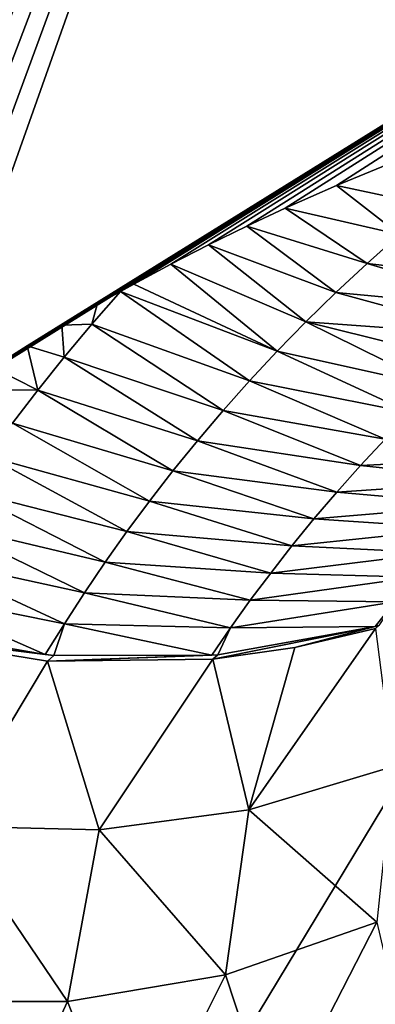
# Model space of a CAD drawing. Header units: millimetres. Extents: x -43.6 to 43.6, y -43.6 to 43.6.
# Tile 622 of 637: x 14 to 14.6, y 29.7 to 31.3. Entities that reach past the tile are written whole.
import ezdxf

# ---------------------------------------------------------------- set-up
doc = ezdxf.new("R2010")
doc.units = ezdxf.units.MM
doc.header["$LTSCALE"] = 52.148148
for name, color, linetype in [('150', 7, 'CONTINUOUS'), ('153', 7, 'CONTINUOUS'), ('411', 7, 'CONTINUOUS'), ('412', 7, 'CONTINUOUS'), ('414', 7, 'CONTINUOUS')]:
    doc.layers.add(name, color=color, linetype=linetype)

msp = doc.modelspace()

# ---------------------------------------------------------------- linework, layer by layer
at = {"layer": '150', "linetype": 'Continuous'}
for points in [[(14.9313, 33.7007, 23.9303), (12.5065, 30.8714, 10.7739), (12.7428, 34.5875, 23.9303), (14.9313, 33.7007, 23.9303)], [(13.5338, 30.4351, 10.774), (12.5065, 30.8714, 10.7739), (14.9313, 33.7007, 23.9303), (13.5338, 30.4351, 10.774)], [(13.5904, 30.4824, 11.0193), (13.5338, 30.4351, 10.774), (14.9313, 33.7007, 23.9303), (13.5904, 30.4824, 11.0193)], [(13.6463, 30.5276, 11.2565), (13.5904, 30.4824, 11.0193), (14.9313, 33.7007, 23.9303), (13.6463, 30.5276, 11.2565)], [(13.7014, 30.5705, 11.4852), (13.6463, 30.5276, 11.2565), (14.9313, 33.7007, 23.9303), (13.7014, 30.5705, 11.4852)], [(13.7554, 30.6111, 11.7044), (13.7014, 30.5705, 11.4852), (14.9313, 33.7007, 23.9303), (13.7554, 30.6111, 11.7044)], [(13.8091, 30.6499, 11.917), (13.7554, 30.6111, 11.7044), (14.9313, 33.7007, 23.9303), (13.8091, 30.6499, 11.917)], [(13.8628, 30.6875, 12.1255), (13.8091, 30.6499, 11.917), (14.9313, 33.7007, 23.9303), (13.8628, 30.6875, 12.1255)], [(17.0586, 32.6753, 23.9303), (13.8628, 30.6875, 12.1255), (14.9313, 33.7007, 23.9303), (17.0586, 32.6753, 23.9303)], [(13.9162, 30.7235, 12.3287), (13.8628, 30.6875, 12.1255), (17.0586, 32.6753, 23.9303), (13.9162, 30.7235, 12.3287)], [(13.9704, 30.7587, 12.5303), (13.9162, 30.7235, 12.3287), (17.0586, 32.6753, 23.9303), (13.9704, 30.7587, 12.5303)], [(14.0257, 30.7934, 12.7321), (13.9704, 30.7587, 12.5303), (17.0586, 32.6753, 23.9303), (14.0257, 30.7934, 12.7321)], [(14.082, 30.8274, 12.9332), (14.0257, 30.7934, 12.7321), (17.0586, 32.6753, 23.9303), (14.082, 30.8274, 12.9332)], [(14.1396, 30.8608, 13.1347), (14.082, 30.8274, 12.9332), (17.0586, 32.6753, 23.9303), (14.1396, 30.8608, 13.1347)], [(14.1773, 30.882, 13.2642), (14.1396, 30.8608, 13.1347), (17.0586, 32.6753, 23.9303), (14.1773, 30.882, 13.2642)], [(14.1988, 30.8938, 13.3372), (14.1773, 30.882, 13.2642), (17.0586, 32.6753, 23.9303), (14.1988, 30.8938, 13.3372)], [(14.2591, 30.9261, 13.5392), (14.1988, 30.8938, 13.3372), (17.0586, 32.6753, 23.9303), (14.2591, 30.9261, 13.5392)], [(14.3203, 30.9573, 13.7393), (14.2591, 30.9261, 13.5392), (17.0586, 32.6753, 23.9303), (14.3203, 30.9573, 13.7393)], [(14.3824, 30.9878, 13.9384), (14.3203, 30.9573, 13.7393), (17.0586, 32.6753, 23.9303), (14.3824, 30.9878, 13.9384)], [(14.4448, 31.017, 14.1338), (14.3824, 30.9878, 13.9384), (17.0586, 32.6753, 23.9303), (14.4448, 31.017, 14.1338)], [(14.5278, 31.0537, 14.3871), (14.4448, 31.017, 14.1338), (17.0586, 32.6753, 23.9303), (14.5278, 31.0537, 14.3871)], [(14.6104, 31.0879, 14.6321), (14.5278, 31.0537, 14.3871), (17.0586, 32.6753, 23.9303), (14.6104, 31.0879, 14.6321)]]:
    msp.add_3dface(points, dxfattribs=at)
at = {"layer": '153', "color": 2, "linetype": 'Continuous'}
for points in [[(15.6384, 31.7586, 25.9303), (13.5285, 32.7132, 25.9303), (12.3332, 26.2906, 2.3697), (15.6384, 31.7586, 25.9303)], [(13.285, 25.8226, 2.3697), (15.6384, 31.7586, 25.9303), (12.3332, 26.2906, 2.3697), (13.285, 25.8226, 2.3697)], [(14.2193, 25.3202, 2.3697), (15.6384, 31.7586, 25.9303), (13.285, 25.8226, 2.3697), (14.2193, 25.3202, 2.3697)], [(17.6817, 30.668, 25.9303), (15.6384, 31.7586, 25.9303), (14.2193, 25.3202, 2.3697), (17.6817, 30.668, 25.9303)], [(15.1345, 24.7841, 2.3697), (17.6817, 30.668, 25.9303), (14.2193, 25.3202, 2.3697), (15.1345, 24.7841, 2.3697)]]:
    msp.add_3dface(points, dxfattribs=at)
at = {"layer": '411', "linetype": 'Continuous'}
for points in [[(14.6198, 30.1115, 2.1818), (14.3854, 30.0411, 2.187), (14.591, 30.3351, 10.5754), (14.6198, 30.1115, 2.1818)], [(14.591, 30.3351, 10.5754), (14.3854, 30.0411, 2.187), (14.4602, 30.3046, 10.5895), (14.591, 30.3351, 10.5754)], [(14.0589, 30.2824, 10.6265), (13.8983, 30.0145, 2.1939), (13.7941, 30.3254, 10.646), (14.0589, 30.2824, 10.6265)], [(14.4602, 30.3046, 10.5895), (14.3854, 30.0411, 2.187), (14.3272, 30.2856, 10.6027), (14.4602, 30.3046, 10.5895)], [(14.1429, 30.0085, 2.191), (13.8983, 30.0145, 2.1939), (14.0589, 30.2824, 10.6265), (14.1429, 30.0085, 2.191)], [(14.3272, 30.2856, 10.6027), (14.1429, 30.0085, 2.191), (14.0589, 30.2824, 10.6265), (14.3272, 30.2856, 10.6027)], [(14.3854, 30.0411, 2.187), (14.1429, 30.0085, 2.191), (14.3272, 30.2856, 10.6027), (14.3854, 30.0411, 2.187)], [(14.6198, 30.1115, 2.1818), (14.5933, 29.859, -6.2994), (14.3854, 30.0411, 2.187), (14.6198, 30.1115, 2.1818)], [(14.3854, 30.0411, 2.187), (14.3479, 29.7735, -6.294), (14.1429, 30.0085, 2.191), (14.3854, 30.0411, 2.187)], [(14.5933, 29.859, -6.2994), (14.3479, 29.7735, -6.294), (14.3854, 30.0411, 2.187), (14.5933, 29.859, -6.2994)], [(14.0916, 29.7301, -6.2899), (13.8317, 29.7302, -6.2872), (13.8983, 30.0145, 2.1939), (14.0916, 29.7301, -6.2899)], [(14.1429, 30.0085, 2.191), (14.0916, 29.7301, -6.2899), (13.8983, 30.0145, 2.1939), (14.1429, 30.0085, 2.191)], [(14.3479, 29.7735, -6.294), (14.0916, 29.7301, -6.2899), (14.1429, 30.0085, 2.191), (14.3479, 29.7735, -6.294)], [(14.5933, 29.859, -6.2994), (14.4266, 29.5339, -14.7574), (14.3479, 29.7735, -6.294), (14.5933, 29.859, -6.2994)], [(14.6453, 29.6357, -14.7565), (14.4266, 29.5339, -14.7574), (14.5933, 29.859, -6.2994), (14.6453, 29.6357, -14.7565)], [(14.3479, 29.7735, -6.294), (14.1949, 29.4672, -14.7581), (14.0916, 29.7301, -6.2899), (14.3479, 29.7735, -6.294)], [(14.4266, 29.5339, -14.7574), (14.1949, 29.4672, -14.7581), (14.3479, 29.7735, -6.294), (14.4266, 29.5339, -14.7574)], [(14.0916, 29.7301, -6.2899), (13.9556, 29.4372, -14.7585), (13.8317, 29.7302, -6.2872), (14.0916, 29.7301, -6.2899)], [(14.1949, 29.4672, -14.7581), (13.9556, 29.4372, -14.7585), (14.0916, 29.7301, -6.2899), (14.1949, 29.4672, -14.7581)]]:
    msp.add_3dface(points, dxfattribs=at)
at = {"layer": '412', "linetype": 'Continuous'}
for points in [[(14.5278, 31.0537, 14.3871), (14.6104, 31.0879, 14.6321), (14.685, 31.0203, 14.5033), (14.5278, 31.0537, 14.3871)], [(14.4448, 31.017, 14.1338), (14.5278, 31.0537, 14.3871), (14.6301, 30.9741, 14.2507), (14.4448, 31.017, 14.1338)], [(14.6301, 30.9741, 14.2507), (14.5278, 31.0537, 14.3871), (14.685, 31.0203, 14.5033), (14.6301, 30.9741, 14.2507)], [(14.3824, 30.9878, 13.9384), (14.4448, 31.017, 14.1338), (14.5774, 30.9274, 13.9981), (14.3824, 30.9878, 13.9384)], [(14.5774, 30.9274, 13.9981), (14.4448, 31.017, 14.1338), (14.6301, 30.9741, 14.2507), (14.5774, 30.9274, 13.9981)], [(14.3203, 30.9573, 13.7393), (14.3824, 30.9878, 13.9384), (14.5268, 30.8803, 13.7454), (14.3203, 30.9573, 13.7393)], [(14.5268, 30.8803, 13.7454), (14.3824, 30.9878, 13.9384), (14.5774, 30.9274, 13.9981), (14.5268, 30.8803, 13.7454)], [(14.5774, 30.9274, 13.9981), (14.6301, 30.9741, 14.2507), (14.8811, 30.8922, 14.171), (14.5774, 30.9274, 13.9981)], [(14.2591, 30.9261, 13.5392), (14.3203, 30.9573, 13.7393), (14.4782, 30.8328, 13.4927), (14.2591, 30.9261, 13.5392)], [(14.4782, 30.8328, 13.4927), (14.3203, 30.9573, 13.7393), (14.5268, 30.8803, 13.7454), (14.4782, 30.8328, 13.4927)], [(14.1988, 30.8938, 13.3372), (14.2591, 30.9261, 13.5392), (14.4316, 30.785, 13.24), (14.1988, 30.8938, 13.3372)], [(14.4316, 30.785, 13.24), (14.2591, 30.9261, 13.5392), (14.4782, 30.8328, 13.4927), (14.4316, 30.785, 13.24)], [(14.5268, 30.8803, 13.7454), (14.5774, 30.9274, 13.9981), (14.831, 30.8516, 13.9214), (14.5268, 30.8803, 13.7454)], [(14.831, 30.8516, 13.9214), (14.5774, 30.9274, 13.9981), (14.8811, 30.8922, 14.171), (14.831, 30.8516, 13.9214)], [(14.1773, 30.882, 13.2642), (14.1988, 30.8938, 13.3372), (14.4316, 30.785, 13.24), (14.1773, 30.882, 13.2642)], [(14.1396, 30.8608, 13.1347), (14.1773, 30.882, 13.2642), (14.1307, 30.8289, 13.0124), (14.1396, 30.8608, 13.1347)], [(14.1307, 30.8289, 13.0124), (14.1773, 30.882, 13.2642), (14.3867, 30.7369, 12.9873), (14.1307, 30.8289, 13.0124)], [(14.3867, 30.7369, 12.9873), (14.1773, 30.882, 13.2642), (14.4316, 30.785, 13.24), (14.3867, 30.7369, 12.9873)], [(14.4782, 30.8328, 13.4927), (14.5268, 30.8803, 13.7454), (14.7827, 30.8105, 13.6717), (14.4782, 30.8328, 13.4927)], [(14.7827, 30.8105, 13.6717), (14.5268, 30.8803, 13.7454), (14.831, 30.8516, 13.9214), (14.7827, 30.8105, 13.6717)], [(14.082, 30.8274, 12.9332), (14.1396, 30.8608, 13.1347), (14.1307, 30.8289, 13.0124), (14.082, 30.8274, 12.9332)], [(14.0257, 30.7934, 12.7321), (14.082, 30.8274, 12.9332), (14.086, 30.7755, 12.7607), (14.0257, 30.7934, 12.7321)], [(14.086, 30.7755, 12.7607), (14.082, 30.8274, 12.9332), (14.1307, 30.8289, 13.0124), (14.086, 30.7755, 12.7607)], [(14.086, 30.7755, 12.7607), (14.1307, 30.8289, 13.0124), (14.3437, 30.6885, 12.7345), (14.086, 30.7755, 12.7607)], [(14.3437, 30.6885, 12.7345), (14.1307, 30.8289, 13.0124), (14.3867, 30.7369, 12.9873), (14.3437, 30.6885, 12.7345)], [(14.4316, 30.785, 13.24), (14.4782, 30.8328, 13.4927), (14.6915, 30.7272, 13.172), (14.4316, 30.785, 13.24)], [(14.6915, 30.7272, 13.172), (14.4782, 30.8328, 13.4927), (14.7362, 30.769, 13.4219), (14.6915, 30.7272, 13.172)], [(14.7362, 30.769, 13.4219), (14.4782, 30.8328, 13.4927), (14.7827, 30.8105, 13.6717), (14.7362, 30.769, 13.4219)], [(13.9704, 30.7587, 12.5303), (14.0257, 30.7934, 12.7321), (14.0431, 30.7219, 12.5089), (13.9704, 30.7587, 12.5303)], [(14.0431, 30.7219, 12.5089), (14.0257, 30.7934, 12.7321), (14.086, 30.7755, 12.7607), (14.0431, 30.7219, 12.5089)], [(14.3867, 30.7369, 12.9873), (14.4316, 30.785, 13.24), (14.6484, 30.6849, 12.9221), (14.3867, 30.7369, 12.9873)], [(14.6484, 30.6849, 12.9221), (14.4316, 30.785, 13.24), (14.6915, 30.7272, 13.172), (14.6484, 30.6849, 12.9221)], [(14.0431, 30.7219, 12.5089), (14.086, 30.7755, 12.7607), (14.3023, 30.6398, 12.4818), (14.0431, 30.7219, 12.5089)], [(14.3023, 30.6398, 12.4818), (14.086, 30.7755, 12.7607), (14.3437, 30.6885, 12.7345), (14.3023, 30.6398, 12.4818)], [(13.9162, 30.7235, 12.3287), (13.9704, 30.7587, 12.5303), (14.0431, 30.7219, 12.5089), (13.9162, 30.7235, 12.3287)], [(14.3437, 30.6885, 12.7345), (14.3867, 30.7369, 12.9873), (14.6069, 30.6423, 12.672), (14.3437, 30.6885, 12.7345)], [(14.6069, 30.6423, 12.672), (14.3867, 30.7369, 12.9873), (14.6484, 30.6849, 12.9221), (14.6069, 30.6423, 12.672)], [(14.0019, 30.6681, 12.2572), (13.9162, 30.7235, 12.3287), (14.0431, 30.7219, 12.5089), (14.0019, 30.6681, 12.2572)], [(14.0019, 30.6681, 12.2572), (14.0431, 30.7219, 12.5089), (14.2625, 30.5909, 12.229), (14.0019, 30.6681, 12.2572)], [(14.2625, 30.5909, 12.229), (14.0431, 30.7219, 12.5089), (14.3023, 30.6398, 12.4818), (14.2625, 30.5909, 12.229)], [(14.3023, 30.6398, 12.4818), (14.3437, 30.6885, 12.7345), (14.5669, 30.5995, 12.4219), (14.3023, 30.6398, 12.4818)], [(14.5669, 30.5995, 12.4219), (14.3437, 30.6885, 12.7345), (14.6069, 30.6423, 12.672), (14.5669, 30.5995, 12.4219)], [(13.9624, 30.614, 12.0055), (14.0019, 30.6681, 12.2572), (14.2243, 30.5417, 11.9762), (13.9624, 30.614, 12.0055)], [(14.2243, 30.5417, 11.9762), (14.0019, 30.6681, 12.2572), (14.2625, 30.5909, 12.229), (14.2243, 30.5417, 11.9762)], [(14.2625, 30.5909, 12.229), (14.3023, 30.6398, 12.4818), (14.5284, 30.5563, 12.1717), (14.2625, 30.5909, 12.229)], [(14.5284, 30.5563, 12.1717), (14.3023, 30.6398, 12.4818), (14.5669, 30.5995, 12.4219), (14.5284, 30.5563, 12.1717)], [(14.5669, 30.5995, 12.4219), (14.6069, 30.6423, 12.672), (14.8386, 30.6128, 12.393), (14.5669, 30.5995, 12.4219)], [(13.9245, 30.5598, 11.7539), (13.9624, 30.614, 12.0055), (14.1876, 30.4923, 11.7233), (13.9245, 30.5598, 11.7539)], [(14.1876, 30.4923, 11.7233), (13.9624, 30.614, 12.0055), (14.2243, 30.5417, 11.9762), (14.1876, 30.4923, 11.7233)], [(14.7994, 30.5746, 12.1402), (14.5669, 30.5995, 12.4219), (14.8386, 30.6128, 12.393), (14.7994, 30.5746, 12.1402)], [(14.2243, 30.5417, 11.9762), (14.2625, 30.5909, 12.229), (14.4912, 30.5128, 11.9215), (14.2243, 30.5417, 11.9762)], [(14.4912, 30.5128, 11.9215), (14.2625, 30.5909, 12.229), (14.5284, 30.5563, 12.1717), (14.4912, 30.5128, 11.9215)], [(14.5284, 30.5563, 12.1717), (14.5669, 30.5995, 12.4219), (14.7994, 30.5746, 12.1402), (14.5284, 30.5563, 12.1717)], [(14.7615, 30.536, 11.8873), (14.5284, 30.5563, 12.1717), (14.7994, 30.5746, 12.1402), (14.7615, 30.536, 11.8873)], [(13.8882, 30.5054, 11.5022), (13.9245, 30.5598, 11.7539), (14.1524, 30.4427, 11.4705), (13.8882, 30.5054, 11.5022)], [(14.1524, 30.4427, 11.4705), (13.9245, 30.5598, 11.7539), (14.1876, 30.4923, 11.7233), (14.1524, 30.4427, 11.4705)], [(14.4912, 30.5128, 11.9215), (14.5284, 30.5563, 12.1717), (14.7615, 30.536, 11.8873), (14.4912, 30.5128, 11.9215)], [(14.1876, 30.4923, 11.7233), (14.2243, 30.5417, 11.9762), (14.4555, 30.4691, 11.6712), (14.1876, 30.4923, 11.7233)], [(14.4555, 30.4691, 11.6712), (14.2243, 30.5417, 11.9762), (14.4912, 30.5128, 11.9215), (14.4555, 30.4691, 11.6712)], [(14.7249, 30.4971, 11.6342), (14.4912, 30.5128, 11.9215), (14.7615, 30.536, 11.8873), (14.7249, 30.4971, 11.6342)], [(13.8534, 30.4508, 11.2506), (13.8882, 30.5054, 11.5022), (14.1187, 30.3929, 11.2177), (13.8534, 30.4508, 11.2506)], [(14.1187, 30.3929, 11.2177), (13.8882, 30.5054, 11.5022), (14.1524, 30.4427, 11.4705), (14.1187, 30.3929, 11.2177)], [(14.4555, 30.4691, 11.6712), (14.4912, 30.5128, 11.9215), (14.7249, 30.4971, 11.6342), (14.4555, 30.4691, 11.6712)], [(14.1524, 30.4427, 11.4705), (14.1876, 30.4923, 11.7233), (14.4211, 30.4251, 11.4208), (14.1524, 30.4427, 11.4705)], [(14.4211, 30.4251, 11.4208), (14.1876, 30.4923, 11.7233), (14.4555, 30.4691, 11.6712), (14.4211, 30.4251, 11.4208)], [(14.6895, 30.4578, 11.3811), (14.4555, 30.4691, 11.6712), (14.7249, 30.4971, 11.6342), (14.6895, 30.4578, 11.3811)], [(14.4211, 30.4251, 11.4208), (14.4555, 30.4691, 11.6712), (14.6895, 30.4578, 11.3811), (14.4211, 30.4251, 11.4208)], [(14.6554, 30.4183, 11.1279), (14.4211, 30.4251, 11.4208), (14.6895, 30.4578, 11.3811), (14.6554, 30.4183, 11.1279)], [(13.8201, 30.3961, 10.999), (13.8534, 30.4508, 11.2506), (14.0863, 30.3429, 10.9648), (13.8201, 30.3961, 10.999)], [(14.0863, 30.3429, 10.9648), (13.8534, 30.4508, 11.2506), (14.1187, 30.3929, 11.2177), (14.0863, 30.3429, 10.9648)], [(14.1187, 30.3929, 11.2177), (14.1524, 30.4427, 11.4705), (14.388, 30.3809, 11.1704), (14.1187, 30.3929, 11.2177)], [(14.388, 30.3809, 11.1704), (14.1524, 30.4427, 11.4705), (14.4211, 30.4251, 11.4208), (14.388, 30.3809, 11.1704)], [(14.388, 30.3809, 11.1704), (14.4211, 30.4251, 11.4208), (14.6554, 30.4183, 11.1279), (14.388, 30.3809, 11.1704)], [(14.6224, 30.3785, 10.8746), (14.388, 30.3809, 11.1704), (14.6554, 30.4183, 11.1279), (14.6224, 30.3785, 10.8746)], [(13.8063, 30.3363, 10.7452), (13.8201, 30.3961, 10.999), (14.0552, 30.2928, 10.7119), (13.8063, 30.3363, 10.7452)], [(14.0552, 30.2928, 10.7119), (13.8201, 30.3961, 10.999), (14.0863, 30.3429, 10.9648), (14.0552, 30.2928, 10.7119)], [(14.0863, 30.3429, 10.9648), (14.1187, 30.3929, 11.2177), (14.3561, 30.3365, 10.9199), (14.0863, 30.3429, 10.9648)], [(14.3561, 30.3365, 10.9199), (14.1187, 30.3929, 11.2177), (14.388, 30.3809, 11.1704), (14.3561, 30.3365, 10.9199)], [(14.3561, 30.3365, 10.9199), (14.388, 30.3809, 11.1704), (14.6224, 30.3785, 10.8746), (14.3561, 30.3365, 10.9199)], [(14.5906, 30.3384, 10.6211), (14.3561, 30.3365, 10.9199), (14.6224, 30.3785, 10.8746), (14.5906, 30.3384, 10.6211)], [(14.5906, 30.3384, 10.6211), (14.6224, 30.3785, 10.8746), (14.5965, 30.34, 10.62), (14.5906, 30.3384, 10.6211)], [(14.0552, 30.2928, 10.7119), (14.0863, 30.3429, 10.9648), (14.0691, 30.2915, 10.7099), (14.0552, 30.2928, 10.7119)], [(14.0691, 30.2915, 10.7099), (14.0863, 30.3429, 10.9648), (14.3254, 30.2919, 10.6694), (14.0691, 30.2915, 10.7099)], [(14.3254, 30.2919, 10.6694), (14.0863, 30.3429, 10.9648), (14.3561, 30.3365, 10.9199), (14.3254, 30.2919, 10.6694)], [(14.3254, 30.2919, 10.6694), (14.3561, 30.3365, 10.9199), (14.3352, 30.2927, 10.6677), (14.3254, 30.2919, 10.6694)], [(14.3352, 30.2927, 10.6677), (14.3561, 30.3365, 10.9199), (14.5906, 30.3384, 10.6211), (14.3352, 30.2927, 10.6677)]]:
    msp.add_3dface(points, dxfattribs=at)
at = {"layer": '414', "linetype": 'Continuous'}
for points in [[(13.7941, 30.3254, 10.646), (13.8063, 30.3363, 10.7452), (14.0552, 30.2928, 10.7119), (13.7941, 30.3254, 10.646)], [(14.4602, 30.3046, 10.5895), (14.3272, 30.2856, 10.6027), (14.5906, 30.3384, 10.6211), (14.4602, 30.3046, 10.5895)], [(14.3272, 30.2856, 10.6027), (14.3352, 30.2927, 10.6677), (14.5906, 30.3384, 10.6211), (14.3272, 30.2856, 10.6027)], [(14.591, 30.3351, 10.5754), (14.4602, 30.3046, 10.5895), (14.5965, 30.34, 10.62), (14.591, 30.3351, 10.5754)], [(14.4602, 30.3046, 10.5895), (14.5906, 30.3384, 10.6211), (14.5965, 30.34, 10.62), (14.4602, 30.3046, 10.5895)], [(14.0589, 30.2824, 10.6265), (13.7941, 30.3254, 10.646), (14.0691, 30.2915, 10.7099), (14.0589, 30.2824, 10.6265)], [(13.7941, 30.3254, 10.646), (14.0552, 30.2928, 10.7119), (14.0691, 30.2915, 10.7099), (13.7941, 30.3254, 10.646)], [(14.3272, 30.2856, 10.6027), (14.0589, 30.2824, 10.6265), (14.3352, 30.2927, 10.6677), (14.3272, 30.2856, 10.6027)], [(14.0589, 30.2824, 10.6265), (14.3254, 30.2919, 10.6694), (14.3352, 30.2927, 10.6677), (14.0589, 30.2824, 10.6265)], [(14.0589, 30.2824, 10.6265), (14.0691, 30.2915, 10.7099), (14.3254, 30.2919, 10.6694), (14.0589, 30.2824, 10.6265)]]:
    msp.add_3dface(points, dxfattribs=at)

doc.saveas('drawing.dxf')
